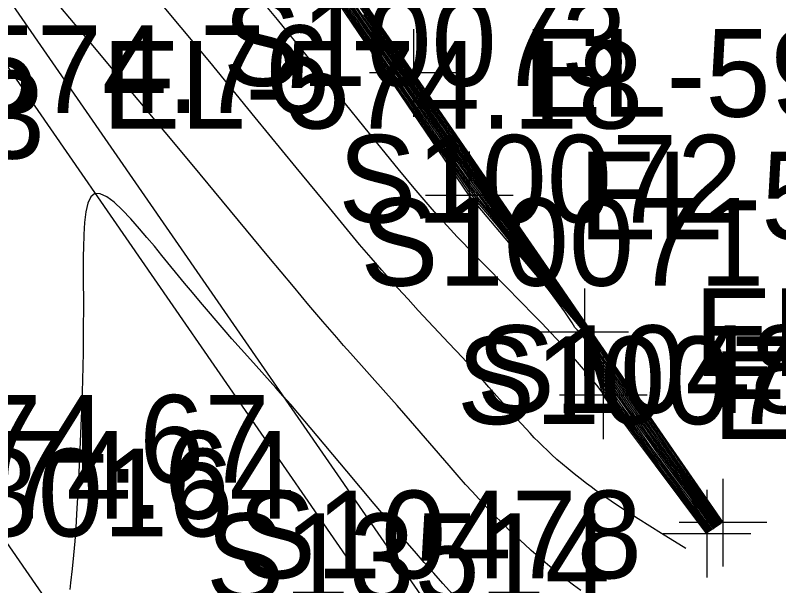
# Model space of a CAD drawing. Extents: x 1729869 to 1735532, y 648588 to 653771.
# Drawn here: x 1732080.72 to 1732115.55, y 650809.28 to 650835.31 of the extents above; entities that cross this region are included whole.
import ezdxf

# ---------------------------------------------------------------- set-up
doc = ezdxf.new("R2010")
doc.units = 0
for name, color, linetype in [('SURVEY - CONTOURS - Index with Text', 7, 'Continuous'), ('SURVEY - CONTOURS - Intermediate with optional Text', 7, 'Continuous'), ('SURVEY - DTM - Breaklines', 7, 'Continuous'), ('SURVEY - DTM - Breaklines - Points - Elevations', 7, 'Continuous'), ('SURVEY - DTM - Breaklines - Points - Locators', 7, 'Continuous'), ('SURVEY - DTM - Breaklines - Points - Numbers', 7, 'Continuous'), ('SURVEY - DTM - Spot Points - Elevations', 7, 'Continuous'), ('SURVEY - TRAFFIC CONTROL - Pavement Marking - Points - Elevations', 7, 'Continuous'), ('SURVEY - TRANSPORTATION - Features', 7, 'Continuous'), ('SURVEY - TRANSPORTATION - Features - Points - Numbers', 7, 'Continuous'), ('SURVEY - TRANSPORTATION - Roads', 7, 'Continuous'), ('SURVEY - TRANSPORTATION - Roads - Points - Elevations', 7, 'Continuous'), ('SURVEY - TRANSPORTATION - Roads - Points - Numbers', 7, 'Continuous')]:
    doc.layers.add(name, color=color, linetype=linetype)

msp = doc.modelspace()

# ---------------------------------------------------------------- linework, layer by layer
at = {"layer": 'SURVEY - CONTOURS - Index with Text'}
for points in [[(1732091.038, 650843.597), (1732097.093, 650834.86), (1732099.887, 650830.82), (1732100.75, 650829.582), (1732101.482, 650828.543), (1732102.619, 650826.952), (1732103.83, 650825.256), (1732104.138, 650824.823), (1732104.305, 650824.584), (1732104.456, 650824.374), (1732104.775, 650823.922), (1732105.016, 650823.635), (1732105.355, 650823.156), (1732107.163, 650820.53), (1732107.203, 650820.424), (1732107.231, 650820.328), (1732107.284, 650820.212), (1732107.355, 650820.075), (1732107.428, 650819.938), (1732108.217, 650818.794), (1732108.807, 650817.914), (1732109.386, 650817.06), (1732109.923, 650816.281), (1732110.736, 650815.116), (1732112.873, 650812.067)], [(1732106.52, 650809.062), (1732106.191, 650809.304), (1732105.865, 650809.549), (1732105.545, 650809.798), (1732105.214, 650810.065), (1732104.888, 650810.337), (1732104.569, 650810.613), (1732104.255, 650810.891), (1732103.947, 650811.172), (1732103.644, 650811.454), (1732103.244, 650811.834), (1732103.047, 650812.025), (1732102.852, 650812.218), (1732102.658, 650812.413), (1732102.465, 650812.61), (1732102.162, 650812.926), (1732101.861, 650813.248), (1732101.563, 650813.574), (1732101.267, 650813.903), (1732100.973, 650814.235), (1732100.514, 650814.76), (1732098.754, 650816.801), (1732098.138, 650817.509), (1732097.63, 650818.085), (1732096.013, 650819.894), (1732095.7, 650820.248), (1732095.389, 650820.604), (1732094.756, 650821.336), (1732094.114, 650822.089), (1732093.406, 650822.93), (1732092.292, 650824.266), (1732088.781, 650828.505), (1732086.329, 650831.451), (1732084.027, 650834.205), (1732080.748, 650838.113)], [(1732112.44, 650811.766), (1732110.838, 650813.879), (1732110.519, 650814.303), (1732110.202, 650814.728), (1732109.89, 650815.154), (1732109.584, 650815.576), (1732109.352, 650815.903), (1732109.126, 650816.226), (1732108.907, 650816.547), (1732108.694, 650816.866), (1732108.151, 650817.582), (1732107.536, 650818.473), (1732107.404, 650818.841), (1732107.285, 650819.237), (1732107.144, 650819.612), (1732107.018, 650819.971), (1732106.784, 650820.753), (1732106.712, 650820.882), (1732106.464, 650821.242), (1732106.362, 650821.372), (1732105.356, 650822.563), (1732105, 650823.014), (1732104.664, 650823.45), (1732104.323, 650823.884), (1732103.688, 650824.638), (1732103.511, 650824.894), (1732103.377, 650825.068), (1732102.801, 650825.788), (1732102.248, 650826.486), (1732101.982, 650826.811), (1732101.715, 650827.128), (1732101.437, 650827.469), (1732101.06, 650828.021), (1732100.703, 650828.531), (1732100.349, 650829.02), (1732099.997, 650829.513), (1732099.648, 650830.007), (1732099.02, 650830.908), (1732098.457, 650831.725), (1732097.444, 650833.209), (1732094.999, 650836.806)], [(1732095.893, 650836.05), (1732098.938, 650831.608), (1732099.611, 650830.635), (1732100.059, 650829.994), (1732100.544, 650829.308), (1732101.028, 650828.632), (1732101.27, 650828.298), (1732101.518, 650827.942), (1732101.705, 650827.708), (1732102.281, 650826.938), (1732103.366, 650825.505), (1732103.588, 650825.203), (1732104.014, 650824.586), (1732104.297, 650824.251), (1732104.564, 650823.916), (1732105.055, 650823.254), (1732105.608, 650822.6), (1732105.857, 650822.275), (1732106.761, 650820.963), (1732106.98, 650820.635), (1732107.125, 650820.147), (1732107.218, 650819.906), (1732107.321, 650819.653), (1732107.394, 650819.407), (1732107.513, 650819.16), (1732108.835, 650817.245), (1732108.992, 650817.022), (1732109.152, 650816.797), (1732109.479, 650816.323), (1732109.815, 650815.846), (1732110.257, 650815.228), (1732110.712, 650814.6), (1732110.944, 650814.285), (1732111.179, 650813.975), (1732111.423, 650813.635), (1732111.666, 650813.286), (1732112.657, 650811.917)]]:
    msp.add_lwpolyline(points, dxfattribs=at)
at = {"layer": 'SURVEY - CONTOURS - Intermediate with optional Text'}
for points in [[(1732074.906, 650867.356), (1732076.771, 650864.624), (1732080.246, 650859.554), (1732081.462, 650857.781), (1732081.501, 650857.719), (1732081.519, 650857.677), (1732082.096, 650856.823), (1732083.441, 650854.843), (1732084.438, 650853.384), (1732085.542, 650851.784), (1732087.452, 650849.036), (1732097.799, 650834.177), (1732099.414, 650831.849), (1732104.649, 650824.281), (1732107.316, 650820.409), (1732110.418, 650815.904), (1732113.004, 650812.158)], [(1732087.523, 650848.845), (1732097.66, 650834.265), (1732100.737, 650829.825), (1732101.914, 650828.137), (1732103.872, 650825.336), (1732104.661, 650824.203), (1732104.742, 650824.093), (1732104.793, 650824.032), (1732107.199, 650820.538), (1732107.262, 650820.44), (1732107.272, 650820.404), (1732107.303, 650820.347), (1732108.618, 650818.414), (1732109.745, 650816.769), (1732111.05, 650814.881), (1732112.96, 650812.128)], [(1732092.058, 650842.224), (1732097.531, 650834.339), (1732100.292, 650830.352), (1732101.15, 650829.123), (1732102.05, 650827.846), (1732103.517, 650825.77), (1732104.582, 650824.256), (1732104.719, 650824.059), (1732104.818, 650823.936), (1732104.902, 650823.836), (1732105.264, 650823.318), (1732107.189, 650820.523), (1732107.232, 650820.431), (1732107.252, 650820.365), (1732107.294, 650820.279), (1732107.372, 650820.149), (1732107.593, 650819.829), (1732108.565, 650818.385), (1732109.201, 650817.447), (1732109.886, 650816.45), (1732110.803, 650815.13), (1732112.917, 650812.097)], [(1732094.422, 650838.61), (1732097.28, 650834.478), (1732099.51, 650831.247), (1732100.34, 650830.052), (1732100.945, 650829.192), (1732101.439, 650828.496), (1732102.129, 650827.538), (1732103.534, 650825.596), (1732103.825, 650825.192), (1732104.135, 650824.747), (1732104.313, 650824.499), (1732104.474, 650824.288), (1732104.83, 650823.788), (1732105.132, 650823.43), (1732105.452, 650822.985), (1732107.132, 650820.546), (1732107.173, 650820.417), (1732107.21, 650820.291), (1732107.273, 650820.149), (1732107.348, 650819.99), (1732107.393, 650819.857), (1732108.459, 650818.314), (1732108.731, 650817.911), (1732109.001, 650817.508), (1732109.389, 650816.937), (1732109.868, 650816.243), (1732110.459, 650815.4), (1732112.83, 650812.037)], [(1732112.396, 650811.736), (1732111.209, 650813.283), (1732110.871, 650813.726), (1732110.531, 650814.175), (1732110.194, 650814.626), (1732109.861, 650815.078), (1732109.537, 650815.526), (1732109.29, 650815.873), (1732109.052, 650816.217), (1732108.822, 650816.557), (1732108.569, 650816.922), (1732107.991, 650817.684), (1732107.546, 650818.328), (1732107.407, 650818.725), (1732107.279, 650819.153), (1732107.127, 650819.554), (1732106.996, 650819.939), (1732106.744, 650820.78), (1732106.701, 650820.867), (1732106.595, 650821.021), (1732106.534, 650821.101), (1732105.426, 650822.413), (1732105.03, 650822.902), (1732104.67, 650823.368), (1732104.302, 650823.834), (1732103.857, 650824.371), (1732103.71, 650824.545), (1732103.601, 650824.679), (1732103.534, 650824.777), (1732103.438, 650824.906), (1732102.895, 650825.579), (1732102.302, 650826.319), (1732101.725, 650827.002), (1732101.424, 650827.369), (1732101.017, 650827.966), (1732100.631, 650828.523), (1732100.249, 650829.051), (1732099.868, 650829.583), (1732099.491, 650830.118), (1732098.891, 650830.98), (1732098.072, 650832.17), (1732096.977, 650833.779), (1732094.577, 650837.315)], [(1732112.483, 650811.796), (1732111.948, 650812.509), (1732111.799, 650812.718), (1732111.427, 650813.211), (1732110.81, 650814.026), (1732110.213, 650814.829), (1732109.919, 650815.23), (1732109.632, 650815.628), (1732109.412, 650815.936), (1732109.198, 650816.241), (1732108.99, 650816.544), (1732108.789, 650816.844), (1732108.541, 650817.177), (1732108.303, 650817.493), (1732107.529, 650818.615), (1732107.402, 650818.955), (1732107.292, 650819.321), (1732107.159, 650819.671), (1732107.04, 650820.005), (1732106.824, 650820.728), (1732106.722, 650820.897), (1732106.387, 650821.384), (1732106.269, 650821.55), (1732105.29, 650822.708), (1732104.965, 650823.127), (1732104.651, 650823.538), (1732104.312, 650823.966), (1732103.89, 650824.465), (1732103.712, 650824.686), (1732103.489, 650825.01), (1732102.466, 650826.305), (1732101.954, 650826.959), (1732101.708, 650827.25), (1732101.451, 650827.566), (1732101.103, 650828.078), (1732100.771, 650828.547), (1732100.442, 650829.002), (1732100.115, 650829.46), (1732099.79, 650829.919), (1732099.142, 650830.847), (1732098.494, 650831.788), (1732097.549, 650833.171), (1732095.075, 650836.804)], [(1732095.236, 650836.788), (1732097.486, 650833.497), (1732098.596, 650831.873), (1732099.379, 650830.737), (1732099.774, 650830.172), (1732100.335, 650829.376), (1732100.617, 650828.98), (1732101.186, 650828.192), (1732101.483, 650827.757), (1732101.919, 650827.215), (1732102.367, 650826.628), (1732103.43, 650825.255), (1732103.598, 650825.02), (1732103.759, 650824.787), (1732103.945, 650824.534), (1732104.298, 650824.116), (1732104.611, 650823.725), (1732105.17, 650822.984), (1732105.851, 650822.178), (1732106.065, 650821.913), (1732106.742, 650820.929), (1732106.902, 650820.681), (1732107.083, 650820.076), (1732107.189, 650819.788), (1732107.307, 650819.487), (1732107.398, 650819.181), (1732107.518, 650818.892), (1732108.584, 650817.347), (1732108.776, 650817.086), (1732108.972, 650816.816), (1732109.154, 650816.548), (1732109.341, 650816.279), (1732109.725, 650815.735), (1732109.977, 650815.384), (1732110.496, 650814.673), (1732110.759, 650814.315), (1732111.029, 650813.953), (1732111.537, 650813.284), (1732111.726, 650813.011), (1732111.931, 650812.726), (1732112.57, 650811.856)], [(1732111.314, 650810.983), (1732110.208, 650811.66), (1732109.667, 650811.995), (1732109.139, 650812.327), (1732108.63, 650812.655), (1732108.143, 650812.977), (1732107.9, 650813.143), (1732107.664, 650813.306), (1732107.435, 650813.469), (1732107.212, 650813.63), (1732106.994, 650813.79), (1732106.781, 650813.949), (1732106.495, 650814.168), (1732106.217, 650814.387), (1732105.947, 650814.605), (1732105.685, 650814.824), (1732105.431, 650815.045), (1732105.184, 650815.268), (1732104.982, 650815.457), (1732104.785, 650815.647), (1732104.591, 650815.84), (1732104.4, 650816.035), (1732104.211, 650816.233), (1732104.023, 650816.434), (1732103.815, 650816.661), (1732103.607, 650816.892), (1732103.189, 650817.364), (1732102.329, 650818.346), (1732101.879, 650818.853), (1732101.415, 650819.368), (1732101.116, 650819.695), (1732100.505, 650820.353), (1732099.104, 650821.846), (1732098.636, 650822.35), (1732098.174, 650822.856), (1732097.927, 650823.131), (1732097.436, 650823.686), (1732096.948, 650824.248), (1732096.429, 650824.858), (1732095.878, 650825.517), (1732095.052, 650826.518), (1732093.534, 650828.372), (1732091.668, 650830.655), (1732089.588, 650833.185), (1732088.291, 650834.753), (1732086.807, 650836.535)], [(1732112.309, 650811.675), (1732109.24, 650815.817), (1732107.688, 650817.863), (1732107.608, 650817.977), (1732107.559, 650818.042), (1732107.5, 650818.116), (1732107.251, 650818.428), (1732106.996, 650818.742), (1732106.733, 650819.057), (1732106.463, 650819.374), (1732106.185, 650819.694), (1732105.78, 650820.147), (1732105.412, 650820.548), (1732105.159, 650820.818), (1732104.739, 650821.259), (1732104.306, 650821.707), (1732103.863, 650822.16), (1732102.184, 650823.859), (1732101.85, 650824.2), (1732101.522, 650824.538), (1732101.2, 650824.874), (1732100.883, 650825.208), (1732100.571, 650825.543), (1732100.261, 650825.881), (1732099.955, 650826.222), (1732099.652, 650826.566), (1732099.282, 650826.994), (1732098.913, 650827.429), (1732098.546, 650827.868), (1732098.181, 650828.311), (1732097.459, 650829.197), (1732095.783, 650831.275), (1732094.033, 650833.443), (1732092.674, 650835.117), (1732091.686, 650836.327)], [(1732112.526, 650811.826), (1732111.939, 650812.617), (1732111.583, 650813.115), (1732111.073, 650813.787), (1732110.784, 650814.171), (1732110.224, 650814.929), (1732109.948, 650815.307), (1732109.678, 650815.681), (1732109.472, 650815.971), (1732109.27, 650816.259), (1732109.073, 650816.545), (1732108.881, 650816.829), (1732108.662, 650817.127), (1732108.447, 650817.415), (1732107.523, 650818.754), (1732107.4, 650819.068), (1732107.3, 650819.404), (1732107.174, 650819.73), (1732107.061, 650820.04), (1732106.863, 650820.704), (1732106.732, 650820.913), (1732106.17, 650821.73), (1732105.975, 650821.964), (1732105.229, 650822.847), (1732104.632, 650823.63), (1732104.302, 650824.044), (1732103.915, 650824.502), (1732103.736, 650824.735), (1732103.462, 650825.13), (1732102.654, 650826.161), (1732102.174, 650826.78), (1732101.933, 650827.094), (1732101.704, 650827.369), (1732101.466, 650827.662), (1732101.145, 650828.134), (1732100.837, 650828.566), (1732100.531, 650828.989), (1732100.226, 650829.415), (1732099.924, 650829.843), (1732099.443, 650830.53), (1732098.722, 650831.573), (1732097.656, 650833.131), (1732095.443, 650836.376)], [(1732096.045, 650835.718), (1732098.654, 650831.906), (1732099.285, 650830.989), (1732099.918, 650830.08), (1732100.44, 650829.341), (1732100.965, 650828.609), (1732101.228, 650828.248), (1732101.5, 650827.85), (1732101.702, 650827.6), (1732101.907, 650827.333), (1732102.531, 650826.511), (1732103.398, 650825.381), (1732103.594, 650825.11), (1732103.779, 650824.842), (1732103.978, 650824.561), (1732104.296, 650824.185), (1732104.588, 650823.82), (1732105.112, 650823.119), (1732105.729, 650822.39), (1732105.961, 650822.094), (1732106.752, 650820.946), (1732106.941, 650820.658), (1732107.104, 650820.112), (1732107.204, 650819.847), (1732107.314, 650819.57), (1732107.396, 650819.294), (1732107.515, 650819.027), (1732108.714, 650817.29), (1732109.062, 650816.806), (1732109.235, 650816.554), (1732109.589, 650816.046), (1732110.006, 650815.461), (1732110.49, 650814.794), (1732110.736, 650814.458), (1732110.986, 650814.12), (1732111.246, 650813.778), (1732111.477, 650813.463), (1732111.693, 650813.151), (1732112.613, 650811.886)], [(1732096.189, 650835.728), (1732099.013, 650831.617), (1732099.726, 650830.586), (1732100.422, 650829.593), (1732100.868, 650828.966), (1732101.313, 650828.349), (1732101.537, 650828.033), (1732101.711, 650827.804), (1732102.242, 650827.09), (1732103.335, 650825.63), (1732103.579, 650825.3), (1732104.055, 650824.611), (1732104.3, 650824.315), (1732104.54, 650824.011), (1732104.998, 650823.388), (1732105.488, 650822.808), (1732105.754, 650822.455), (1732106.77, 650820.98), (1732107.018, 650820.612), (1732107.147, 650820.183), (1732107.233, 650819.966), (1732107.328, 650819.737), (1732107.393, 650819.521), (1732107.514, 650819.29), (1732109.547, 650816.346), (1732109.859, 650815.902), (1732110.478, 650815.036), (1732110.903, 650814.448), (1732111.112, 650814.173), (1732111.376, 650813.796), (1732111.64, 650813.424), (1732112.7, 650811.947)], [(1732096.262, 650835.733), (1732099.339, 650831.262), (1732100.089, 650830.181), (1732100.746, 650829.249), (1732101.152, 650828.68), (1732101.718, 650827.899), (1732102.532, 650826.796), (1732103.565, 650825.4), (1732103.823, 650825.031), (1732104.09, 650824.643), (1732104.304, 650824.377), (1732104.516, 650824.106), (1732104.941, 650823.523), (1732105.368, 650823.017), (1732105.652, 650822.634), (1732106.778, 650820.998), (1732107.057, 650820.589), (1732107.168, 650820.219), (1732107.246, 650820.026), (1732107.335, 650819.821), (1732107.39, 650819.634), (1732107.517, 650819.416), (1732108.819, 650817.53), (1732109.471, 650816.575), (1732109.903, 650815.958), (1732110.472, 650815.157), (1732110.864, 650814.609), (1732111.048, 650814.366), (1732111.337, 650813.948), (1732112.743, 650811.977)], [(1732112.353, 650811.706), (1732111.28, 650813.087), (1732110.917, 650813.559), (1732110.553, 650814.037), (1732110.192, 650814.518), (1732109.837, 650815), (1732109.492, 650815.478), (1732109.23, 650815.849), (1732108.978, 650816.217), (1732108.734, 650816.582), (1732108.419, 650817.01), (1732107.819, 650817.801), (1732107.559, 650818.178), (1732107.41, 650818.605), (1732107.273, 650819.066), (1732107.104, 650819.503), (1732106.971, 650819.914), (1732106.837, 650820.362), (1732106.586, 650820.708), (1732106.524, 650820.777), (1732106.447, 650820.855), (1732106.351, 650820.949), (1732106.254, 650821.058), (1732106.12, 650821.271), (1732105.787, 650821.774), (1732105.428, 650822.281), (1732105.048, 650822.792), (1732104.653, 650823.304), (1732104.249, 650823.815), (1732103.836, 650824.328), (1732103.562, 650824.653), (1732103.512, 650824.724), (1732103.44, 650824.818), (1732102.706, 650825.728), (1732101.743, 650826.866), (1732101.416, 650827.262), (1732100.549, 650828.533), (1732100.128, 650829.113), (1732099.708, 650829.702), (1732099.288, 650830.297), (1732098.607, 650831.276), (1732098.058, 650832.072), (1732097.226, 650833.29), (1732095.714, 650835.522)], [(1732096.607, 650835.342), (1732099.425, 650831.253), (1732100.215, 650830.117), (1732100.846, 650829.22), (1732101.397, 650828.448), (1732102.019, 650827.591), (1732103.549, 650825.5), (1732103.827, 650825.109), (1732104.119, 650824.686), (1732104.494, 650824.198), (1732104.885, 650823.656), (1732105.25, 650823.224), (1732105.551, 650822.811), (1732107.096, 650820.566), (1732107.189, 650820.255), (1732107.26, 650820.087), (1732107.341, 650819.905), (1732107.388, 650819.748), (1732107.524, 650819.537), (1732108.659, 650817.893), (1732108.907, 650817.529), (1732109.288, 650816.964), (1732109.681, 650816.393), (1732110.117, 650815.771), (1732110.825, 650814.772), (1732111.293, 650814.113), (1732112.787, 650812.007)], [(1732100.85, 650808.689), (1732100.232, 650809.375), (1732099.813, 650809.847), (1732099.378, 650810.343), (1732098.938, 650810.849), (1732098.496, 650811.363), (1732098.053, 650811.882), (1732097.098, 650813.01), (1732095.848, 650814.501), (1732094.17, 650816.506), (1732093.604, 650817.174), (1732093.284, 650817.545), (1732092.944, 650817.935), (1732092.605, 650818.315), (1732091.447, 650819.603), (1732091.029, 650820.071), (1732090.603, 650820.552), (1732090.246, 650820.96), (1732089.887, 650821.375), (1732089.527, 650821.797), (1732089.165, 650822.224), (1732088.803, 650822.657), (1732088.439, 650823.094), (1732087.404, 650824.356), (1732087.063, 650824.769), (1732086.725, 650825.172), (1732086.391, 650825.562), (1732085.982, 650826.024), (1732085.59, 650826.438), (1732085.223, 650826.782), (1732084.889, 650827.034), (1732084.596, 650827.171), (1732084.353, 650827.172), (1732084.167, 650827.022), (1732084.03, 650826.737), (1732083.936, 650826.34), (1732083.875, 650825.853), (1732083.84, 650825.3), (1732083.823, 650824.703), (1732083.818, 650824.346), (1732083.816, 650823.615), (1732083.822, 650821.844), (1732083.82, 650821.195), (1732083.816, 650820.552), (1732083.809, 650819.915), (1732083.798, 650819.287), (1732083.784, 650818.67), (1732083.769, 650818.133), (1732083.751, 650817.606), (1732083.71, 650816.578), (1732083.627, 650814.769), (1732083.566, 650813.564), (1732083.511, 650812.547), (1732083.473, 650811.927), (1732083.429, 650811.304), (1732083.377, 650810.677), (1732083.314, 650810.048), (1732083.24, 650809.417), (1732083.198, 650809.106)]]:
    msp.add_lwpolyline(points, dxfattribs=at)
at = {"layer": 'SURVEY - DTM - Breaklines'}
for points in [[(1732113.007, 650812.16), (1732098.885, 650832.683), (1732084.634, 650853.212), (1732070.443, 650873.845), (1732055.723, 650894.054), (1732042.075, 650914.908), (1732029.016, 650934.005), (1732015.459, 650955.044), (1732003.052, 650973.968), (1731989.798, 650995.07), (1731976.605, 651016.091), (1731963.895, 651036.118), (1731950.601, 651057.29), (1731936.956, 651078.167), (1731923.152, 651099.071)], [(1732102.153, 650804.616), (1732073.748, 650845.695), (1732045.347, 650886.865), (1732016.99, 650927.983), (1731988.568, 650969.12), (1731970.42, 650996.284), (1731969.494, 650997.549)], [(1732112.277, 650811.653), (1732107.544, 650817.969), (1732106.693, 650820.85), (1732101.431, 650827.09), (1732092.964, 650839.561), (1732080.137, 650858.446), (1732079.028, 650860.985), (1732076.136, 650864.318), (1732073.466, 650867.37), (1732053.717, 650896.357), (1732047.019, 650907.102), (1732041.081, 650915.154), (1732035.472, 650923.431), (1732030.287, 650932), (1732024.797, 650940.36), (1732019.321, 650948.729), (1732013.942, 650957.165), (1732008.505, 650965.587), (1732003.045, 650973.966)]]:
    msp.add_lwpolyline(points, dxfattribs=at)
at = {"layer": 'SURVEY - DTM - Breaklines - Points - Locators'}
for p, q in [((1732098.885, 650834.683), (1732098.885, 650830.683)), ((1732100.885, 650832.683), (1732096.885, 650832.683)), ((1732101.431, 650829.09), (1732101.431, 650825.09)), ((1732103.431, 650827.09), (1732099.431, 650827.09)), ((1732106.693, 650822.85), (1732106.693, 650818.85)), ((1732108.693, 650820.85), (1732104.693, 650820.85)), ((1732107.544, 650819.969), (1732107.544, 650815.969)), ((1732109.544, 650817.969), (1732105.544, 650817.969)), ((1732113.007, 650814.16), (1732113.007, 650810.16)), ((1732112.277, 650813.653), (1732112.277, 650809.653)), ((1732115.007, 650812.16), (1732111.007, 650812.16)), ((1732114.277, 650811.653), (1732110.277, 650811.653))]:
    msp.add_line(p, q, dxfattribs=at)
at = {"layer": 'SURVEY - TRANSPORTATION - Features'}
msp.add_lwpolyline([(1731968.374, 650998.805), (1731968.232, 650997.903), (1731968.308, 650996.747), (1731968.923, 650995.273), (1731987.082, 650968.094), (1732015.503, 650926.959), (1732043.863, 650885.836), (1732072.262, 650844.669), (1732100.659, 650803.577)], dxfattribs=at)
at = {"layer": 'SURVEY - TRANSPORTATION - Roads'}
msp.add_lwpolyline([(1731866.856, 651135.373), (1731893.09, 651092.809), (1731909.859, 651065.556), (1731920.319, 651048.509), (1731940.263, 651016.166), (1731949.77, 651000.883), (1731962.084, 650982.655), (1731974.516, 650964.508), (1731985.875, 650948.049), (1731988.138, 650944.751), (1732026.696, 650888.752), (1732054.033, 650849.307), (1732065.396, 650832.853), (1732083.577, 650806.529), (1732093.848, 650791.753), (1732098.884, 650784.51)], dxfattribs=at)

# ---------------------------------------------------------------- texts
at = {"layer": 'SURVEY - DTM - Breaklines - Points - Elevations'}
for s, p in [('EL-593.58', (1732103.885, 650830.683)), ('EL-577.49', (1732106.431, 650825.09)), ('EL-577.30', (1732111.693, 650818.85)), ('EL-576.98', (1732112.544, 650815.969))]:
    msp.add_text(s, height=4, dxfattribs=at).set_placement(p)
at = {"layer": 'SURVEY - DTM - Breaklines - Points - Numbers'}
for s, p in [('S10073', (1732090.191, 650832.09)), ('S10072', (1732095.453, 650825.85)), ('S10071', (1732096.462, 650822.969)), ('S10485', (1732101.767, 650817.16)), ('S10070', (1732100.864, 650816.653)), ('S10478', (1732090.866, 650809.616))]:
    msp.add_text(s, height=4, dxfattribs=at).set_placement(p)
at = {"layer": 'SURVEY - DTM - Spot Points - Elevations'}
msp.add_text('EL-574.18', height=4, dxfattribs=at).set_placement((1732084.683, 650830.143))
at = {"layer": 'SURVEY - TRAFFIC CONTROL - Pavement Marking - Points - Elevations'}
for s, p in [('EL-575.13', (1732057.381, 650828.771)), ('EL-574.67', (1732067.635, 650813.982)), ('EL-574.64', (1732068.774, 650812.338))]:
    msp.add_text(s, height=4, dxfattribs=at).set_placement(p)
at = {"layer": 'SURVEY - TRANSPORTATION - Features - Points - Numbers'}
msp.add_text('S13514', height=4, dxfattribs=at).set_placement((1732089.419, 650808.577))
at = {"layer": 'SURVEY - TRANSPORTATION - Roads - Points - Elevations'}
msp.add_text('EL-574.76', height=4, dxfattribs=at).set_placement((1732070.396, 650830.853))
at = {"layer": 'SURVEY - TRANSPORTATION - Roads - Points - Numbers'}
msp.add_text('S13016', height=4, dxfattribs=at).set_placement((1732072.227, 650811.529))

doc.saveas('drawing.dxf')
